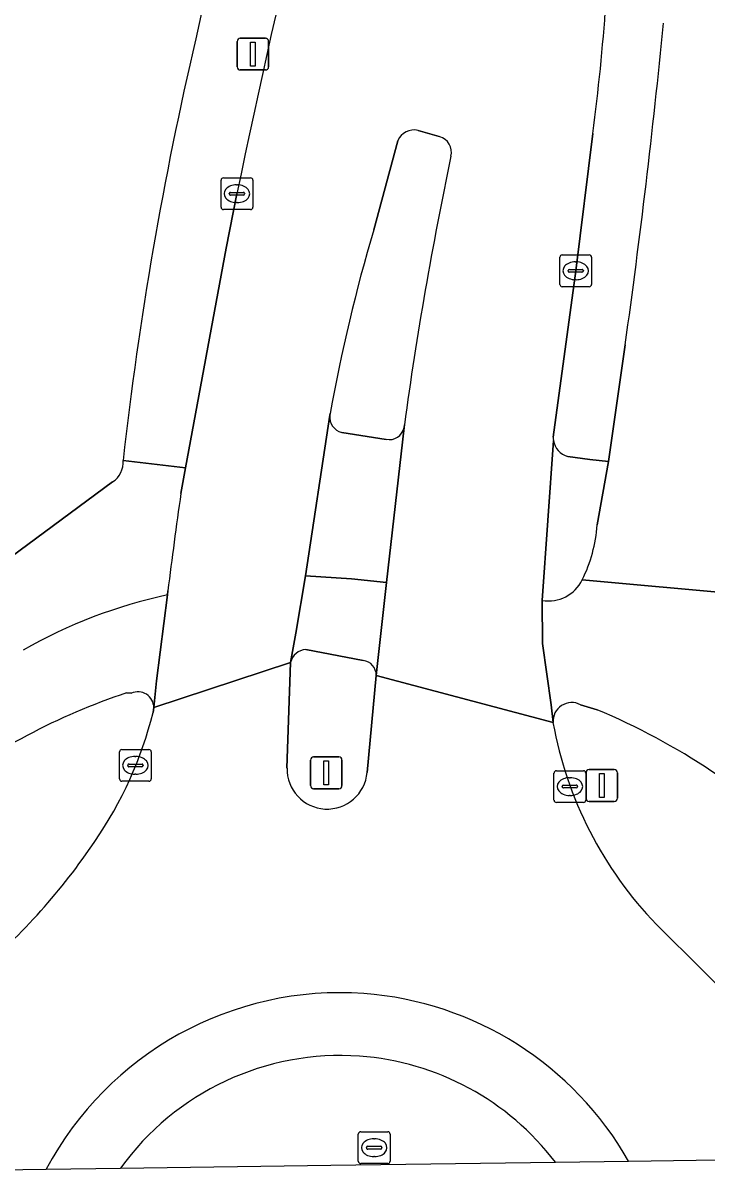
# Model space of a CAD drawing. Extents: x 161848 to 162726, y 385382 to 386521.
# Drawn here: x 162501.56 to 162523.07, y 385389.61 to 385425.82 of the extents above; entities that cross this region are included whole.
import ezdxf

# ---------------------------------------------------------------- set-up
doc = ezdxf.new("R2010")
doc.units = 0
for name, color, linetype in [('IMGEO_Berm_groen', 7, 'Continuous'), ('IMGEO_Fietspad_gesloten', 7, 'Continuous'), ('IMGEO_Groenvoorziening', 7, 'Continuous'), ('IMGEO_Kolk', 7, 'Continuous'), ('IMGEO_Lichtmast', 7, 'Continuous'), ('IMGEO_Rijbaan_lokaal_gesloten', 7, 'Continuous'), ('IMGEO_Rioolput', 7, 'Continuous'), ('IMGEO_Verkeersbordpaal', 7, 'Continuous'), ('IMGEO_Verkeerseiland_gesloten', 7, 'Continuous'), ('IMGEO_Verkeerseiland_groen', 7, 'Continuous'), ('IMGEO_Voetpad_open', 7, 'Continuous')]:
    doc.layers.add(name, color=color, linetype=linetype)

msp = doc.modelspace()

# ---------------------------------------------------------------- linework, layer by layer
at = {"layer": 'IMGEO_Berm_groen'}
for points in [[(162504.971, 385404.732), (162504.821, 385404.744)], [(162519.614, 385404.213), (162519.093, 385404.372)], [(162505.65, 385404.123), (162505.675, 385404.279)], [(162521.48, 385397.454), (162524.4, 385394.558)], [(162504.625, 385389.786), (162511.239, 385389.88), (162518.302, 385389.98)]]:
    msp.add_lwpolyline(points, dxfattribs=at)
for centre, radius, start, end in [((162511.274, 385385.372), 20.419, 108.4238, 127.5603), ((162505.178, 385404.28), 0.497, 359.8787, 114.6015), ((162518.821, 385403.844), 0.594, 62.72, 183.3976), ((162493.572, 385407.136), 12.448, 325.4199, 345.993), ((162511.302, 385384.417), 21.47, 45.3147, 67.2234), ((162530.36, 385406.008), 12.33, 190.2722, 223.9275), ((162486.954, 385411.436), 20.339, 310.3893, 326.0272), ((162511.543, 385384.814), 8.519, 85.9333, 144.2971), ((162511.527, 385384.816), 8.519, 37.3211, 85.8253)]:
    msp.add_arc(centre, radius, start, end, dxfattribs=at)
at = {"layer": 'IMGEO_Fietspad_gesloten'}
for points in [[(162520.498, 385415.691), (162519.977, 385412.022), (162519.615, 385410.028)], [(162512.992, 385408.221), (162511.894, 385408.336), (162510.447, 385408.423), (162510.137, 385406.623), (162509.977, 385405.7)], [(162519.147, 385408.301), (162524.117, 385407.853)], [(162524.117, 385407.853), (162519.147, 385408.301)], [(162512.669, 385405.292), (162512.992, 385408.221)], [(162505.675, 385404.279), (162505.763, 385405.126), (162506.102, 385407.823)], [(162517.889, 385407.654), (162517.902, 385406.296), (162518.17, 385404.368), (162518.228, 385403.809)], [(162510.456, 385406.103), (162512.258, 385405.758)], [(162504.821, 385404.744), (162504.971, 385404.732)], [(162519.093, 385404.372), (162519.614, 385404.213)]]:
    msp.add_lwpolyline(points, dxfattribs=at)
for centre, radius, start, end in [((162274.688, 385450.072), 248.203, 352.03769, 354.39233), ((162515.13, 385410.316), 4.494, 333.3547, 356.3204), ((162518.089, 385408.812), 1.175, 260.2144, 334.2199), ((162509.443, 385392.266), 15.912, 102.1195, 119.6881), ((162510.474, 385405.595), 0.508, 92.0419, 168.1084), ((162512.213, 385405.304), 0.456, 358.4679, 84.355), ((162511.274, 385385.372), 20.419, 108.4238, 127.5603), ((162505.178, 385404.28), 0.497, 359.8787, 114.6015), ((162518.821, 385403.844), 0.594, 62.72, 183.3976), ((162511.302, 385384.417), 21.47, 45.3147, 67.2234)]:
    msp.add_arc(centre, radius, start, end, dxfattribs=at)
at = {"layer": 'IMGEO_Groenvoorziening'}
msp.add_lwpolyline([(162496.711, 385405.87), (162499.226, 385407.668), (162500.902, 385408.818), (162504.376, 385411.379)], dxfattribs=at)
for centre, radius, start, end in [((162682.159, 385388.311), 179.031, 157.90526, 168.07068), ((162617.638, 385399.425), 113.633, 166.82845, 173.61686), ((162503.978, 385411.995), 0.734, 302.8659, 4.885)]:
    msp.add_arc(centre, radius, start, end, dxfattribs=at)
at = {"layer": 'IMGEO_Kolk'}
for p, q in [((162507.789, 385420.022), (162507.789, 385420.874)), ((162507.864, 385420.948), (162508.716, 385420.948)), ((162508.277, 385420.728), (162508.302, 385420.728)), ((162508.79, 385420.874), (162508.79, 385420.022)), ((162508.048, 385420.442), (162508.048, 385420.454)), ((162508.486, 385420.405), (162508.088, 385420.405)), ((162508.091, 385420.491), (162508.489, 385420.491)), ((162508.532, 385420.454), (162508.532, 385420.442)), ((162508.716, 385419.948), (162507.864, 385419.948)), ((162508.3, 385420.168), (162508.275, 385420.168)), ((162518.442, 385417.597), (162518.442, 385418.449)), ((162518.517, 385418.523), (162519.369, 385418.523)), ((162519.443, 385418.449), (162519.443, 385417.597)), ((162518.744, 385418.066), (162519.142, 385418.066)), ((162518.93, 385418.303), (162518.955, 385418.303)), ((162518.701, 385418.017), (162518.701, 385418.029)), ((162519.139, 385417.98), (162518.741, 385417.98)), ((162518.953, 385417.743), (162518.928, 385417.743)), ((162519.185, 385418.029), (162519.185, 385418.017)), ((162519.369, 385417.523), (162518.517, 385417.523)), ((162504.595, 385402.036), (162504.595, 385402.888)), ((162504.67, 385402.962), (162505.522, 385402.962)), ((162505.596, 385402.888), (162505.596, 385402.036)), ((162504.897, 385402.505), (162505.295, 385402.505)), ((162505.083, 385402.742), (162505.108, 385402.742)), ((162504.854, 385402.456), (162504.854, 385402.468)), ((162505.292, 385402.419), (162504.894, 385402.419)), ((162505.106, 385402.182), (162505.081, 385402.182)), ((162505.338, 385402.468), (162505.338, 385402.456)), ((162518.259, 385401.369), (162518.259, 385402.221)), ((162518.334, 385402.295), (162519.186, 385402.295)), ((162519.26, 385402.221), (162519.26, 385401.369)), ((162505.522, 385401.962), (162504.67, 385401.962)), ((162518.518, 385401.789), (162518.518, 385401.801)), ((162518.561, 385401.838), (162518.959, 385401.838)), ((162518.747, 385402.075), (162518.772, 385402.075)), ((162519.002, 385401.801), (162519.002, 385401.789)), ((162518.956, 385401.752), (162518.558, 385401.752)), ((162518.77, 385401.515), (162518.745, 385401.515)), ((162519.186, 385401.295), (162518.334, 385401.295))]:
    msp.add_line(p, q, dxfattribs=at)
for points in [[(162507.789, 385420.022), (162507.789, 385420.874)], [(162507.864, 385420.948), (162508.716, 385420.948)], [(162508.79, 385420.874), (162508.79, 385420.022)], [(162508.716, 385419.948), (162507.864, 385419.948)], [(162518.442, 385417.597), (162518.442, 385418.449)], [(162518.517, 385418.523), (162519.369, 385418.523)], [(162519.443, 385418.449), (162519.443, 385417.597)], [(162519.369, 385417.523), (162518.517, 385417.523)], [(162504.595, 385402.036), (162504.595, 385402.888)], [(162504.67, 385402.962), (162505.522, 385402.962)], [(162505.596, 385402.888), (162505.596, 385402.036)], [(162518.259, 385401.369), (162518.259, 385402.221)], [(162518.334, 385402.295), (162519.186, 385402.295)], [(162519.26, 385402.221), (162519.26, 385401.369)], [(162505.522, 385401.962), (162504.67, 385401.962)], [(162519.186, 385401.295), (162518.334, 385401.295)]]:
    msp.add_lwpolyline(points, dxfattribs=at)
for centre, radius, start, end in [((162507.866, 385420.872), 0.0765, 91.552, 178.448), ((162507.866, 385420.872), 0.0765, 91.552, 178.448), ((162508.714, 385420.872), 0.0765, 1.552, 88.448), ((162508.714, 385420.872), 0.0765, 1.552, 88.448), ((162508.088, 385420.451), 0.0403, 85.8775, 175.7526), ((162508.085, 385420.441), 0.0366, 178.938, 274.7102), ((162508.489, 385420.448), 0.043, 264.8664, 352.4533), ((162508.493, 385420.453), 0.0386, 1.7309, 96.639), ((162507.866, 385420.024), 0.0765, 181.552, 268.448), ((162507.866, 385420.024), 0.0765, 181.552, 268.448), ((162508.714, 385420.024), 0.0765, 271.552, 358.448), ((162508.714, 385420.024), 0.0765, 271.552, 358.448), ((162518.519, 385418.447), 0.0765, 91.552, 178.448), ((162518.519, 385418.447), 0.0765, 91.552, 178.448), ((162519.367, 385418.447), 0.0765, 1.552, 88.448), ((162519.367, 385418.447), 0.0765, 1.552, 88.448), ((162518.741, 385418.026), 0.0403, 85.8775, 175.7526), ((162519.146, 385418.028), 0.0386, 1.7309, 96.639), ((162518.738, 385418.016), 0.0366, 178.938, 274.7102), ((162519.142, 385418.023), 0.043, 264.8664, 352.4533), ((162518.519, 385417.599), 0.0765, 181.552, 268.448), ((162518.519, 385417.599), 0.0765, 181.552, 268.448), ((162519.367, 385417.599), 0.0765, 271.552, 358.448), ((162519.367, 385417.599), 0.0765, 271.552, 358.448), ((162504.672, 385402.886), 0.0765, 91.552, 178.448), ((162504.672, 385402.886), 0.0765, 91.552, 178.448), ((162505.52, 385402.886), 0.0765, 1.552, 88.448), ((162505.52, 385402.886), 0.0765, 1.552, 88.448), ((162504.894, 385402.465), 0.0403, 85.8775, 175.7526), ((162505.299, 385402.467), 0.0386, 1.7309, 96.639), ((162504.891, 385402.455), 0.0366, 178.938, 274.7102), ((162505.295, 385402.462), 0.043, 264.8664, 352.4533), ((162518.336, 385402.219), 0.0765, 91.552, 178.448), ((162518.336, 385402.219), 0.0765, 91.552, 178.448), ((162519.184, 385402.219), 0.0765, 1.552, 88.448), ((162519.184, 385402.219), 0.0765, 1.552, 88.448), ((162504.672, 385402.038), 0.0765, 181.552, 268.448), ((162504.672, 385402.038), 0.0765, 181.552, 268.448), ((162505.52, 385402.038), 0.0765, 271.552, 358.448), ((162505.52, 385402.038), 0.0765, 271.552, 358.448), ((162518.558, 385401.798), 0.0403, 85.8775, 175.7526), ((162518.555, 385401.788), 0.0366, 178.938, 274.7102), ((162518.959, 385401.795), 0.043, 264.8664, 352.4533), ((162518.963, 385401.8), 0.0386, 1.7309, 96.639), ((162518.336, 385401.371), 0.0765, 181.552, 268.448), ((162518.336, 385401.371), 0.0765, 181.552, 268.448), ((162519.184, 385401.371), 0.0765, 271.552, 358.448), ((162519.184, 385401.371), 0.0765, 271.552, 358.448)]:
    msp.add_arc(centre, radius, start, end, dxfattribs=at)
for centre, major_axis, ratio, start_param, end_param in [((162508.276, 385420.448), (-0.387, 0.002), 0.722429, 4.712389, 7.853982), ((162508.301, 385420.448), (-0.39, 0.002), 0.717154, 1.570796, 4.712389), ((162518.929, 385418.023), (-0.387, 0.002), 0.722429, 4.712389, 7.853982), ((162518.954, 385418.023), (-0.39, 0.002), 0.717154, 1.570796, 4.712389), ((162505.082, 385402.462), (-0.387, 0.002), 0.722429, 4.712389, 7.853982), ((162505.107, 385402.462), (-0.39, 0.002), 0.717154, 1.570796, 4.712389), ((162518.746, 385401.795), (-0.387, 0.002), 0.722429, 4.712389, 7.853982), ((162518.771, 385401.795), (-0.39, 0.002), 0.717154, 1.570796, 4.712389)]:
    msp.add_ellipse(centre, major_axis=major_axis, ratio=ratio, start_param=start_param, end_param=end_param, dxfattribs=at)
at = {"layer": 'IMGEO_Lichtmast'}
for p, q in [((162508.394, 385425.341), (162509.184, 385425.341)), ((162509.184, 385425.341), (162508.394, 385425.341)), ((162508.294, 385424.441), (162508.294, 385425.241)), ((162508.294, 385425.241), (162508.294, 385424.441)), ((162509.284, 385425.241), (162509.284, 385424.441)), ((162509.284, 385424.441), (162509.284, 385425.241)), ((162509.184, 385424.341), (162508.394, 385424.341)), ((162508.394, 385424.341), (162509.184, 385424.341)), ((162510.601, 385401.828), (162510.601, 385402.628)), ((162510.601, 385402.628), (162510.601, 385401.828)), ((162510.701, 385402.728), (162511.491, 385402.728)), ((162511.491, 385402.728), (162510.701, 385402.728)), ((162511.591, 385402.628), (162511.591, 385401.828)), ((162511.591, 385401.828), (162511.591, 385402.628)), ((162511.491, 385401.728), (162510.701, 385401.728)), ((162510.701, 385401.728), (162511.491, 385401.728))]:
    msp.add_line(p, q, dxfattribs=at)
for points in [[(162508.714, 385425.216), (162508.864, 385425.216), (162508.864, 385424.466), (162508.714, 385424.466), (162508.714, 385425.216)], [(162511.021, 385402.603), (162511.171, 385402.603), (162511.171, 385401.853), (162511.021, 385401.853), (162511.021, 385402.603)]]:
    msp.add_lwpolyline(points, dxfattribs=at)
for centre, start, end in [((162508.394, 385425.241), 90, 180), ((162508.394, 385425.241), 90, 180), ((162509.184, 385425.241), 0, 90), ((162509.184, 385425.241), 360, 90), ((162508.394, 385424.441), 180, 270), ((162508.394, 385424.441), 180, 270), ((162509.184, 385424.441), 270, 0), ((162509.184, 385424.441), 270, 0), ((162510.701, 385402.628), 90, 180), ((162510.701, 385402.628), 90, 180), ((162511.491, 385402.628), 0, 90), ((162511.491, 385402.628), 360, 90), ((162510.701, 385401.828), 180, 270), ((162510.701, 385401.828), 180, 270), ((162511.491, 385401.828), 270, 0), ((162511.491, 385401.828), 270, 0)]:
    msp.add_arc(centre, 0.1, start, end, dxfattribs=at)
at = {"layer": 'IMGEO_Rijbaan_lokaal_gesloten'}
for points in [[(162513.987, 385422.439), (162514.652, 385422.247)], [(162512.59, 385419.315), (162513.349, 385422.113)], [(162518.236, 385412.785), (162518.943, 385418.023), (162519.478, 385422.344)], [(162508.29, 385420.448), (162507.947, 385418.732), (162506.676, 385411.828), (162506.527, 385411.016)], [(162506.118, 385407.952), (162506.102, 385407.823), (162505.763, 385405.126), (162505.675, 385404.279), (162509.977, 385405.7), (162510.137, 385406.623), (162510.447, 385408.423), (162511.211, 385413.477), (162511.219, 385413.529)], [(162513.553, 385413.177), (162513.543, 385413.088), (162512.992, 385408.221), (162512.669, 385405.292), (162518.228, 385403.809), (162518.17, 385404.368), (162517.902, 385406.296), (162517.889, 385407.654), (162518.241, 385412.684)], [(162509.863, 385402.379), (162509.977, 385405.7), (162505.675, 385404.279), (162505.65, 385404.123)], [(162518.228, 385403.809), (162512.669, 385405.292), (162512.382, 385402.243)], [(162524.4, 385394.558), (162521.48, 385397.454)], [(162493.452, 385390.598), (162492.208, 385390.096), (162492.078, 385390.082), (162491.978, 385389.606), (162502.288, 385389.753)], [(162520.604, 385390.013), (162531.225, 385390.164)]]:
    msp.add_lwpolyline(points, dxfattribs=at)
for centre, radius, start, end in [((162729.648, 385375.302), 225.915, 163.27849, 168.47254), ((162454.665, 385430.946), 65.382, 352.43976, 359.63093), ((162513.855, 385421.91), 0.545, 75.9691, 158.1624), ((162514.525, 385421.753), 0.51, 345.5932, 75.5714), ((162633.629, 385396.694), 121.202, 168.12921, 172.18383), ((162565.892, 385403.629), 55.562, 163.6022, 169.7369), ((162519.104, 385412.777), 0.868, 179.4953, 186.173), ((162644.666, 385391.017), 139.579, 171.76232, 173.03124), ((162493.572, 385407.136), 12.448, 325.4199, 345.993), ((162530.36, 385406.008), 12.33, 190.2722, 223.9275), ((162511.125, 385402.349), 1.262, 178.6424, 355.1769), ((162486.954, 385411.436), 20.339, 310.3893, 326.0272), ((162511.536, 385384.835), 10.475, 85.9236, 151.9956), ((162511.496, 385384.836), 10.477, 29.6159, 85.7027), ((162511.536, 385384.833), 10.476, 151.9862, 151.9884)]:
    msp.add_arc(centre, radius, start, end, dxfattribs=at)
at = {"layer": 'IMGEO_Rioolput'}
for p, q in [((162512.18, 385390.933), (162513.032, 385390.933)), ((162512.105, 385390.007), (162512.105, 385390.859)), ((162512.593, 385390.713), (162512.618, 385390.713)), ((162513.106, 385390.859), (162513.106, 385390.007)), ((162512.364, 385390.427), (162512.364, 385390.439)), ((162512.802, 385390.39), (162512.404, 385390.39)), ((162512.407, 385390.476), (162512.805, 385390.476)), ((162512.848, 385390.439), (162512.848, 385390.427)), ((162513.032, 385389.933), (162512.18, 385389.933)), ((162512.616, 385390.153), (162512.591, 385390.153))]:
    msp.add_line(p, q, dxfattribs=at)
for points in [[(162512.18, 385390.933), (162513.032, 385390.933)], [(162512.105, 385390.007), (162512.105, 385390.859)], [(162513.106, 385390.859), (162513.106, 385390.007)], [(162513.032, 385389.933), (162512.18, 385389.933)]]:
    msp.add_lwpolyline(points, dxfattribs=at)
for centre, radius, start, end in [((162512.182, 385390.857), 0.0765, 91.552, 178.448), ((162512.182, 385390.857), 0.0765, 91.552, 178.448), ((162513.03, 385390.857), 0.0765, 1.552, 88.448), ((162513.03, 385390.857), 0.0765, 1.552, 88.448), ((162512.404, 385390.436), 0.0403, 85.8775, 175.7526), ((162512.401, 385390.426), 0.0366, 178.938, 274.7102), ((162512.805, 385390.433), 0.043, 264.8664, 352.4533), ((162512.809, 385390.438), 0.0386, 1.7309, 96.639), ((162512.182, 385390.009), 0.0765, 181.552, 268.448), ((162512.182, 385390.009), 0.0765, 181.552, 268.448), ((162513.03, 385390.009), 0.0765, 271.552, 358.448), ((162513.03, 385390.009), 0.0765, 271.552, 358.448)]:
    msp.add_arc(centre, radius, start, end, dxfattribs=at)
for centre, major_axis, ratio, start_param, end_param in [((162512.592, 385390.433), (-0.387, 0.002), 0.722429, 4.712389, 7.853982), ((162512.617, 385390.433), (-0.39, 0.002), 0.717154, 1.570796, 4.712389)]:
    msp.add_ellipse(centre, major_axis=major_axis, ratio=ratio, start_param=start_param, end_param=end_param, dxfattribs=at)
at = {"layer": 'IMGEO_Verkeersbordpaal'}
for p, q in [((162519.266, 385401.43), (162519.266, 385402.23)), ((162519.266, 385402.23), (162519.266, 385401.43)), ((162519.366, 385402.33), (162520.156, 385402.33)), ((162520.156, 385402.33), (162519.366, 385402.33)), ((162520.256, 385402.23), (162520.256, 385401.43)), ((162520.256, 385401.43), (162520.256, 385402.23)), ((162520.156, 385401.33), (162519.366, 385401.33)), ((162519.366, 385401.33), (162520.156, 385401.33))]:
    msp.add_line(p, q, dxfattribs=at)
msp.add_lwpolyline([(162519.686, 385402.205), (162519.836, 385402.205), (162519.836, 385401.455), (162519.686, 385401.455), (162519.686, 385402.205)], dxfattribs=at)
for centre, start, end in [((162519.366, 385402.23), 90, 180), ((162519.366, 385402.23), 90, 180), ((162520.156, 385402.23), 0, 90), ((162520.156, 385402.23), 360, 90), ((162519.366, 385401.43), 180, 270), ((162519.366, 385401.43), 180, 270), ((162520.156, 385401.43), 270, 0), ((162520.156, 385401.43), 270, 0)]:
    msp.add_arc(centre, 0.1, start, end, dxfattribs=at)
at = {"layer": 'IMGEO_Verkeerseiland_gesloten'}
for points in [[(162512.258, 385405.758), (162510.456, 385406.103)], [(162509.977, 385405.7), (162509.863, 385402.379)], [(162512.382, 385402.243), (162512.669, 385405.292)], [(162518.302, 385389.98), (162520.604, 385390.013)], [(162502.288, 385389.753), (162504.625, 385389.786)]]:
    msp.add_lwpolyline(points, dxfattribs=at)
for centre, radius, start, end in [((162510.474, 385405.595), 0.508, 92.0419, 168.1084), ((162512.213, 385405.304), 0.456, 358.4679, 84.355), ((162511.125, 385402.349), 1.262, 178.6424, 355.1769), ((162511.536, 385384.835), 10.475, 85.9236, 151.9956), ((162511.496, 385384.836), 10.477, 29.6159, 85.7027), ((162511.543, 385384.814), 8.519, 85.9333, 144.2971), ((162511.527, 385384.816), 8.519, 37.3211, 85.8253), ((162511.536, 385384.833), 10.476, 151.9862, 151.9884)]:
    msp.add_arc(centre, radius, start, end, dxfattribs=at)
at = {"layer": 'IMGEO_Verkeerseiland_groen'}
for points in [[(162514.652, 385422.247), (162513.987, 385422.439)], [(162513.349, 385422.113), (162512.59, 385419.315)], [(162519.478, 385422.344), (162518.943, 385418.023), (162518.236, 385412.785)], [(162518.693, 385412.184), (162519.389, 385412.09), (162519.977, 385412.022), (162520.498, 385415.691)], [(162511.219, 385413.529), (162511.211, 385413.477)], [(162513.543, 385413.088), (162513.553, 385413.177)], [(162511.583, 385412.931), (162512.983, 385412.72)]]:
    msp.add_lwpolyline(points, dxfattribs=at)
for centre, radius, start, end in [((162454.665, 385430.946), 65.382, 352.43976, 359.63093), ((162274.688, 385450.072), 248.203, 352.03769, 354.39233), ((162513.855, 385421.91), 0.545, 75.9691, 158.1624), ((162514.525, 385421.753), 0.51, 345.5932, 75.5714), ((162633.629, 385396.694), 121.202, 168.12921, 172.18383), ((162565.892, 385403.629), 55.562, 163.6022, 169.7369), ((162511.723, 385413.426), 0.515, 174.3415, 254.1932), ((162513.078, 385413.186), 0.475, 258.5046, 348.1166), ((162519.104, 385412.777), 0.868, 179.4953, 186.173), ((162518.836, 385412.768), 0.601, 187.9938, 256.2334)]:
    msp.add_arc(centre, radius, start, end, dxfattribs=at)
at = {"layer": 'IMGEO_Voetpad_open'}
for points in [[(162504.709, 385412.058), (162506.676, 385411.828), (162507.947, 385418.732), (162508.29, 385420.448)], [(162511.211, 385413.477), (162510.447, 385408.423), (162511.894, 385408.336), (162512.992, 385408.221), (162513.543, 385413.088)], [(162512.983, 385412.72), (162511.583, 385412.931)], [(162518.241, 385412.684), (162517.889, 385407.654)], [(162506.527, 385411.016), (162506.676, 385411.828), (162504.709, 385412.058)], [(162519.977, 385412.022), (162519.389, 385412.09), (162518.693, 385412.184)], [(162519.615, 385410.028), (162519.977, 385412.022)], [(162504.376, 385411.379), (162500.902, 385408.818), (162499.226, 385407.668), (162496.711, 385405.87)], [(162506.102, 385407.823), (162506.118, 385407.952)]]:
    msp.add_lwpolyline(points, dxfattribs=at)
for centre, radius, start, end in [((162682.159, 385388.311), 179.031, 157.90526, 168.07068), ((162729.648, 385375.302), 225.915, 163.27849, 168.47254), ((162617.638, 385399.425), 113.633, 166.82845, 173.61686), ((162511.723, 385413.426), 0.515, 174.3415, 254.1932), ((162513.078, 385413.186), 0.475, 258.5046, 348.1166), ((162518.836, 385412.768), 0.601, 187.9938, 256.2334), ((162503.978, 385411.995), 0.734, 302.8659, 4.885), ((162644.666, 385391.017), 139.579, 171.76232, 173.03124), ((162515.13, 385410.316), 4.494, 333.3547, 356.3204), ((162518.089, 385408.812), 1.175, 260.2144, 334.2199), ((162509.443, 385392.266), 15.912, 102.1195, 119.6881)]:
    msp.add_arc(centre, radius, start, end, dxfattribs=at)

doc.saveas('drawing.dxf')
